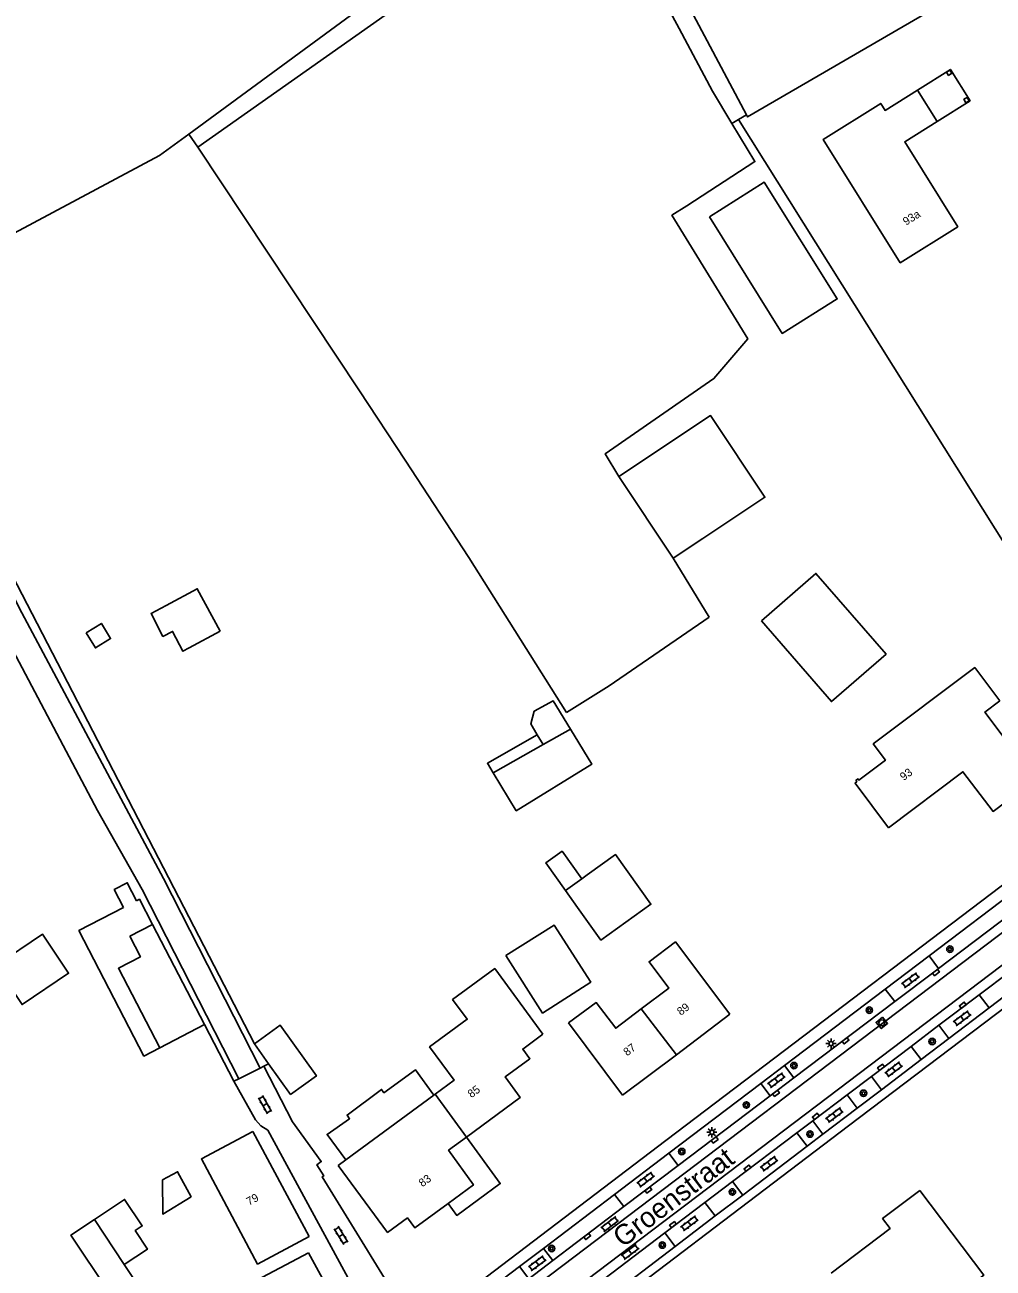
# Model space of a CAD drawing. Extents: x 136000 to 141014, y 402000 to 403500.
# Drawn here: x 138255.5 to 138375.4, y 402987.2 to 403141.2 of the extents above; entities that cross this region are included whole.
import ezdxf

# ---------------------------------------------------------------- set-up
doc = ezdxf.new("R2010")
doc.units = 0
for name, color, linetype in [('gg-afsc-draadraster', 7, 'Continuous'), ('gg-afsc-erfafscheiding', 7, 'Continuous'), ('gg-afsc-muur', 7, 'Continuous'), ('gg-anno-huisnummerreeks BGT', 7, 'Continuous'), ('gg-anno-openbare ruimte label', 7, 'Continuous'), ('gg-bbg-bijgebouw', 7, 'Continuous'), ('gg-bbg-gedigitaliseerde bebouwing', 7, 'Continuous'), ('gg-bbg-gedigitaliseerde bijgebouw', 7, 'Continuous'), ('gg-bbg-hoofdgebouw', 7, 'Continuous'), ('gg-bbg-luifel en loopbrug', 7, 'Continuous'), ('gg-bbg-tussenscheiding', 7, 'Continuous'), ('gg-knt-bronhoudergrens', 7, 'Continuous'), ('gg-knt-onverhard', 7, 'Continuous'), ('gg-knt-verharding', 7, 'Continuous'), ('gg-knt-verharding nz', 7, 'Continuous'), ('gt-grn-groengrens', 7, 'Continuous'), ('gt-grn-vlakafsluiter', 7, 'Continuous'), ('gt-symb-boom', 7, 'Continuous'), ('gt-symb-klinker verharding', 7, 'Continuous'), ('gt-symb-kolk', 7, 'Continuous'), ('gt-symb-lichtmast', 7, 'Continuous'), ('gt-symb-rioolschacht', 7, 'Continuous')]:
    doc.layers.add(name, color=color, linetype=linetype)

# ---------------------------------------------------------------- blocks, each defined once
blk = doc.blocks.new('gt0-KL1')
at = {"layer": 'gt-symb-klinker verharding'}
for p, q in [((-1.15, 0.3), (1.15, 0.3)), ((-1, -0.3), (-1, 0.3)), ((-0.5, 0.3), (-0.5, 0.45)), ((0, -0.3), (0, 0.3)), ((0.5, 0.3), (0.5, 0.45)), ((1, -0.3), (1, 0.3)), ((-1.15, -0.3), (1.15, -0.3)), ((-0.5, -0.45), (-0.5, -0.3)), ((0.5, -0.45), (0.5, -0.3))]:
    blk.add_line(p, q, dxfattribs=at)
blk = doc.blocks.new('gt0-KOLK')
at = {"layer": 'gt-symb-kolk'}
blk.add_lwpolyline([(0, 0), (0.38, 0), (0.38, 0.4), (-0.37, 0.4), (-0.37, 0), (0, 0)], dxfattribs=at)
blk = doc.blocks.new('gt0-BOOM')
at = {"layer": 'gt-symb-boom'}
for radius in [0.4, 0.2]:
    blk.add_circle((0, 0), radius, dxfattribs=at)
blk = doc.blocks.new('gt0-RS')
at = {"layer": 'gt-symb-rioolschacht'}
blk.add_lwpolyline([(-0.5, -0.5), (0.5, -0.5), (0.5, 0.5), (-0.5, 0.5)], close=True, dxfattribs=at)
blk.add_circle((0, 0), 0.375, dxfattribs=at)
blk = doc.blocks.new('gt0-LMAST')
at = {"layer": 'gt-symb-lichtmast'}
for p, q in [((-0.18, 0.17), (-0.45, 0.44)), ((0, 0.25), (0, 0.62)), ((0.17, 0.17), (0.44, 0.44)), ((-0.25, 0), (-0.63, 0)), ((-0.18, -0.18), (-0.45, -0.45)), ((0, -0.25), (0, -0.63)), ((0.44, -0.45), (0.17, -0.18)), ((0.25, 0), (0.62, 0))]:
    blk.add_line(p, q, dxfattribs=at)
blk.add_circle((0, 0), 0.25, dxfattribs=at)

msp = doc.modelspace()

# ---------------------------------------------------------------- linework, layer by layer
at = {"layer": 'gg-afsc-draadraster'}
for p, q in [((138340.27, 403067.86), (138327.87, 403059.32)), ((138327.87, 403059.32), (138322.59, 403056.02))]:
    msp.add_line(p, q, dxfattribs=at)
for points in [[(138425.44, 403176.48), (138353.76, 403134.88), (138345.02, 403129.8), (138344.9, 403130.04)], [(138344.9, 403130.04), (138327.54, 403162.71), (138324.41, 403163.37), (138275.78, 403127.66)], [(138276.91, 403126.05), (138325.85, 403160.56), (138336.53, 403140.75)], [(138336.53, 403140.75), (138340.65, 403132.99), (138343.07, 403128.99)], [(138343.07, 403128.99), (138345.93, 403124.26), (138337.47, 403118.79), (138335.63, 403117.61), (138345.04, 403102.31), (138340.85, 403097.39), (138327.35, 403088.05), (138329.08, 403085.26)], [(138275.78, 403127.66), (138272.15, 403125), (138238.47, 403107.04)], [(138322.59, 403056.02), (138310.47, 403075.23), (138302.6, 403087.29), (138296.94, 403095.87), (138276.91, 403126.05)]]:
    msp.add_lwpolyline(points, dxfattribs=at)
at = {"layer": 'gg-afsc-erfafscheiding'}
msp.add_line((138281.35, 403010.36), (138277.73, 403017.38), dxfattribs=at)
msp.add_lwpolyline([(138237.11, 403106.38), (138251.34, 403077.92), (138283.9, 403015)], dxfattribs=at)
at = {"layer": 'gg-afsc-muur'}
for points in [[(138369.68, 403135.33), (138369.93, 403134.94), (138370.33, 403135.2), (138370.08, 403135.59), (138369.68, 403135.33)], [(138372.05, 403131.55), (138372.45, 403131.79), (138372.21, 403132.2), (138371.81, 403131.97), (138372.05, 403131.55)]]:
    msp.add_lwpolyline(points, dxfattribs=at)
at = {"layer": 'gg-bbg-bijgebouw'}
for p, q in [((138279.66, 403066.12), (138275.83, 403064.04)), ((138271.28, 403029.79), (138268.46, 403028.32)), ((138277.73, 403017.38), (138271.28, 403029.79))]:
    msp.add_line(p, q, dxfattribs=at)
for points in [[(138340.29, 403117.43), (138349.32, 403102.99), (138356.12, 403107.26), (138347.09, 403121.7), (138340.29, 403117.43)], [(138346.73, 403067.38), (138353.48, 403073.26), (138362.17, 403063.27), (138355.41, 403057.39), (138346.73, 403067.38)], [(138272.98, 403069.28), (138276.82, 403071.36), (138279.66, 403066.12)], [(138325.14, 403035.92), (138328.65, 403038.43), (138333.04, 403032.28), (138326.84, 403027.85), (138323.96, 403031.88)], [(138315.04, 403025.93), (138319.62, 403018.82), (138325.58, 403022.66), (138321.06, 403029.69), (138315.04, 403025.93)]]:
    msp.add_lwpolyline(points, dxfattribs=at)
at = {"layer": 'gg-bbg-gedigitaliseerde bebouwing'}
for p, q in [((138306.14, 403008.66), (138295.22, 403000.63)), ((138306.3, 403008.78), (138306.14, 403008.66)), ((138295.22, 403000.63), (138294.29, 402999.94)), ((138269.52, 402985.06), (138267.78, 402987.68))]:
    msp.add_line(p, q, dxfattribs=at)
for points in [[(138376.27, 403057.47), (138373.17, 403061.59), (138360.58, 403052.14), (138362.1, 403050.12), (138358.81, 403047.65), (138358.69, 403047.81), (138358.43, 403047.61), (138358.55, 403047.45), (138358.33, 403047.29), (138362.49, 403041.75)], [(138342.83, 403018.67), (138336.07, 403027.63), (138332.8, 403025.16), (138335.26, 403021.9), (138331.84, 403019.32)], [(138319.65, 403016.2), (138313.68, 403024.33), (138308.46, 403020.49), (138310.27, 403018.04), (138305.62, 403014.62), (138308.65, 403010.5), (138306.3, 403008.78)], [(138331.84, 403019.32), (138328.67, 403016.93), (138326.27, 403020.11), (138322.82, 403017.59)], [(138290.69, 402991.13), (138284.31, 402987.72), (138277.34, 403000.75), (138283.72, 403004.16)], [(138362.36, 402977.34), (138374.28, 402986.35), (138366.35, 402996.85)], [(138270.59, 402977.22), (138261.18, 402991.31), (138264.08, 402993.24)], [(138277.34, 402981.66), (138277.12, 402981.96), (138290.6, 402989.12)]]:
    msp.add_lwpolyline(points, dxfattribs=at)
at = {"layer": 'gg-bbg-gedigitaliseerde bijgebouw'}
for p, q in [((138329.08, 403085.26), (138335.8, 403075.15)), ((138335.8, 403075.15), (138339.46, 403077.58)), ((138319.69, 403052.07), (138318.96, 403053.25)), ((138313.5, 403048.58), (138319.69, 403052.07)), ((138324.48, 403035.45), (138322.44, 403033.99)), ((138325.14, 403035.92), (138324.48, 403035.45)), ((138322.44, 403033.99), (138323.96, 403031.88)), ((138277.73, 403017.38), (138272.17, 403014.5)), ((138285.67, 403012.52), (138283.9, 403015))]:
    msp.add_line(p, q, dxfattribs=at)
for points in [[(138339.46, 403077.58), (138347.16, 403082.69), (138340.44, 403092.81), (138329.08, 403085.26)], [(138272.98, 403069.28), (138271.11, 403068.3), (138272.58, 403065.46), (138273.77, 403066.08), (138275.04, 403063.63), (138275.83, 403064.04)], [(138263.07, 403065.92), (138264.95, 403067.06), (138266.09, 403065.18), (138264.21, 403064.04), (138263.07, 403065.92)], [(138318.96, 403053.25), (138318.14, 403054.64), (138318.59, 403056.18), (138320.91, 403057.49), (138323.07, 403053.98)], [(138323.07, 403053.98), (138325.72, 403049.65), (138316.36, 403043.86), (138313.5, 403048.58)], [(138251.87, 403024.7), (138255.11, 403019.87), (138260.88, 403023.74), (138257.65, 403028.57), (138251.87, 403024.7)], [(138272.17, 403014.5), (138267.05, 403024.36), (138269.78, 403025.78), (138268.46, 403028.32)], [(138283.9, 403015), (138287.11, 403017.3), (138291.6, 403011.03), (138288.39, 403008.73), (138285.67, 403012.52)], [(138272.5, 402998.16), (138274.39, 402999.17), (138276.06, 402996.07), (138272.55, 402993.91), (138272.5, 402998.16)], [(138267.78, 402987.68), (138270.65, 402989.56), (138269.14, 402991.87), (138270.01, 402992.45), (138267.82, 402995.74), (138264.08, 402993.24)]]:
    msp.add_lwpolyline(points, dxfattribs=at)
at = {"layer": 'gg-bbg-hoofdgebouw'}
for p, q in [((138368.49, 403129.23), (138366.06, 403133.11)), ((138329.53, 403008.63), (138322.82, 403017.59)), ((138336.2, 403013.66), (138342.83, 403018.67)), ((138329.53, 403008.63), (138336.2, 403013.66)), ((138290.69, 402991.13), (138283.72, 403004.16))]:
    msp.add_line(p, q, dxfattribs=at)
for points in [[(138368.49, 403129.23), (138364.48, 403126.71), (138371.06, 403116.2), (138363.94, 403111.74), (138354.36, 403126.99), (138361.51, 403131.47), (138362.06, 403130.6), (138366.06, 403133.11)], [(138362.49, 403041.75), (138371.7, 403048.69), (138375.43, 403043.78), (138380.69, 403047.74), (138374.42, 403056.08), (138376.27, 403057.47)], [(138319.65, 403016.2), (138317.15, 403014.36), (138318.04, 403013.15), (138314.97, 403010.9), (138316.84, 403008.36), (138310.17, 403003.46)], [(138307.93, 402995.24), (138311.04, 402997.53), (138307.96, 403001.83), (138310.17, 403003.46)], [(138294.29, 402999.94), (138300.4, 402991.65), (138302.87, 402993.45), (138303.79, 402992.2), (138307.93, 402995.24)], [(138366.35, 402996.85), (138361.75, 402993.37), (138362.68, 402992.14), (138355.37, 402986.6)], [(138290.6, 402989.12), (138294.31, 402982.32), (138281.56, 402975.49)]]:
    msp.add_lwpolyline(points, dxfattribs=at)
at = {"layer": 'gg-bbg-luifel en loopbrug'}
for points in [[(138366.06, 403133.11), (138370.15, 403135.68), (138372.58, 403131.8), (138368.49, 403129.23)], [(138313.5, 403048.58), (138312.78, 403049.76), (138318.96, 403053.25)], [(138322.44, 403033.99), (138320, 403037.41), (138322.03, 403038.86), (138324.48, 403035.45)], [(138269.31, 403032.73), (138268.16, 403034.95), (138266.54, 403034.11), (138267.69, 403031.89)], [(138269.31, 403032.73), (138269.66, 403032.91), (138271.28, 403029.79)], [(138272.17, 403014.5), (138270.22, 403013.49), (138262.16, 403029.02), (138267.69, 403031.89)], [(138306.14, 403008.66), (138303.85, 403011.8), (138299.96, 403008.94), (138299.66, 403009.36), (138295.39, 403006.18), (138295.7, 403005.73), (138292.92, 403003.78), (138295.22, 403000.63)], [(138310.17, 403003.46), (138314.37, 402997.7), (138308.98, 402993.76), (138307.93, 402995.24)]]:
    msp.add_lwpolyline(points, dxfattribs=at)
at = {"layer": 'gg-bbg-tussenscheiding'}
for p, q in [((138319.69, 403052.07), (138323.07, 403053.98)), ((138331.84, 403019.32), (138336.2, 403013.66)), ((138306.3, 403008.78), (138310.17, 403003.46)), ((138264.08, 402993.24), (138267.78, 402987.68))]:
    msp.add_line(p, q, dxfattribs=at)
at = {"layer": 'gg-knt-bronhoudergrens'}
msp.add_line((138340.27, 403067.86), (138335.8, 403075.15), dxfattribs=at)
at = {"layer": 'gg-knt-onverhard'}
for p, q in [((138272.66, 403035.48), (138284.61, 403011.99)), ((138281.99, 403010.68), (138270.01, 403034.13))]:
    msp.add_line(p, q, dxfattribs=at)
for points in [[(138272.66, 403035.48), (138255.09, 403068.38), (138232.09, 403113.96), (138196.41, 403187.72), (138160.38, 403260.51), (138101.58, 403372.62)], [(138270.01, 403034.13), (138264.48, 403043.88), (138252.83, 403065.96)]]:
    msp.add_lwpolyline(points, dxfattribs=at)
at = {"layer": 'gg-knt-verharding'}
for p, q in [((138367.5, 403025.9), (138390.19, 403043.11)), ((138368.69, 403024.34), (138367.5, 403025.9)), ((138377.54, 403023.95), (138373.71, 403021.07)), ((138378.76, 403022.34), (138374.96, 403019.45)), ((138349.57, 403012.31), (138362.08, 403021.79)), ((138368.73, 403017.31), (138373.71, 403021.07)), ((138373.71, 403021.07), (138374.96, 403019.45)), ((138350.73, 403010.78), (138363.25, 403020.24)), ((138365.28, 403014.69), (138368.73, 403017.31)), ((138368.73, 403017.31), (138369.97, 403015.67)), ((138360.35, 403010.96), (138365.28, 403014.69)), ((138365.28, 403014.69), (138366.54, 403013.07)), ((138366.54, 403013.07), (138369.97, 403015.67)), ((138284.61, 403011.99), (138281.99, 403010.68)), ((138285.07, 403012.22), (138284.61, 403011.99)), ((138349.57, 403012.31), (138350.73, 403010.78)), ((138281.99, 403010.68), (138281.35, 403010.36)), ((138335.26, 403001.45), (138346.66, 403010.1)), ((138346.66, 403010.1), (138347.81, 403008.58)), ((138347.81, 403008.58), (138350.73, 403010.78)), ((138357.35, 403008.69), (138360.35, 403010.96)), ((138360.35, 403010.96), (138361.61, 403009.32)), ((138347.81, 403008.58), (138336.42, 402999.93)), ((138353.09, 403005.46), (138357.35, 403008.69)), ((138357.35, 403008.69), (138358.6, 403007.04)), ((138361.61, 403009.32), (138358.6, 403007.04)), ((138351.11, 403003.98), (138353.09, 403005.46)), ((138353.09, 403005.46), (138354.34, 403003.8)), ((138351.11, 403003.98), (138343.14, 402997.95)), ((138352.4, 403002.33), (138351.11, 403003.98)), ((138354.34, 403003.8), (138352.4, 403002.33)), ((138336.42, 402999.93), (138335.26, 403001.45)), ((138336.42, 402999.93), (138329.69, 402994.84)), ((138343.14, 402997.95), (138339.73, 402995.35)), ((138344.44, 402996.28), (138343.14, 402997.95)), ((138328.54, 402996.35), (138319.73, 402989.66)), ((138329.69, 402994.84), (138328.54, 402996.35)), ((138341.01, 402993.69), (138344.44, 402996.28)), ((138329.69, 402994.84), (138320.9, 402988.18)), ((138339.73, 402995.35), (138334.78, 402991.61)), ((138339.73, 402995.35), (138341.01, 402993.69)), ((138317.8, 402978.75), (138334.78, 402991.61)), ((138334.78, 402991.61), (138336.06, 402989.9)), ((138320.9, 402988.18), (138319.73, 402989.66)), ((138317.91, 402985.91), (138316.77, 402987.41)), ((138317.91, 402985.91), (138320.9, 402988.18))]:
    msp.add_line(p, q, dxfattribs=at)
for points in [[(138417.86, 403050.56), (138399.58, 403036.67), (138357.51, 403004.84), (138319.5, 402975.97)], [(138394.73, 403048.38), (138387.4, 403042.84), (138334.89, 403003.04), (138304, 402979.55)], [(138391.38, 403041.53), (138379.19, 403032.28), (138368.69, 403024.34)], [(138368.69, 403024.34), (138368.24, 403023.99), (138363.25, 403020.24)], [(138304, 402979.55), (138292.31, 402998.54), (138292.5, 402998.65), (138291.64, 403000), (138292.19, 403000.42), (138288.62, 403005.34), (138285.07, 403012.22)], [(138300.48, 402976.88), (138285.59, 403004.31), (138284.69, 403004.83), (138284.04, 403005.6), (138281.35, 403010.36)], [(138336.06, 402989.9), (138318.3, 402976.38), (138316.98, 402978.12)], [(138316.77, 402987.41), (138307.78, 402980.63), (138307.68, 402980.76), (138305.57, 402979.07), (138305.64, 402978.94), (138305.36, 402978.73)]]:
    msp.add_lwpolyline(points, dxfattribs=at)
at = {"layer": 'gg-knt-verharding nz'}
for p, q in [((138362.08, 403021.79), (138367.5, 403025.9)), ((138363.25, 403020.24), (138362.08, 403021.79)), ((138369.97, 403015.67), (138374.96, 403019.45)), ((138361.61, 403009.32), (138366.54, 403013.07)), ((138346.66, 403010.1), (138349.57, 403012.31)), ((138354.34, 403003.8), (138358.6, 403007.04)), ((138344.44, 402996.28), (138352.4, 403002.33)), ((138328.54, 402996.35), (138335.26, 403001.45)), ((138341.01, 402993.69), (138336.06, 402989.9)), ((138316.77, 402987.41), (138319.73, 402989.66))]:
    msp.add_line(p, q, dxfattribs=at)
for points in [[(138315.14, 402982.28), (138380.03, 403031.4), (138433.8, 403072.19), (138473.65, 403102.48)], [(138317.07, 402979.72), (138381.84, 403028.77), (138421.5, 403058.88)]]:
    msp.add_lwpolyline(points, dxfattribs=at)
at = {"layer": 'gt-grn-groengrens'}
msp.add_line((138276.91, 403126.05), (138275.78, 403127.66), dxfattribs=at)
at = {"layer": 'gt-grn-vlakafsluiter'}
for p, q in [((138343.88, 403129.46), (138344.9, 403130.04)), ((138343.07, 403128.99), (138343.88, 403129.46)), ((138343.88, 403129.46), (138394.73, 403048.38)), ((138285.07, 403012.22), (138285.67, 403012.52))]:
    msp.add_line(p, q, dxfattribs=at)

# ---------------------------------------------------------------- block references
at = {"layer": 'gt-symb-boom'}
for p in [(138370.09, 403026.73), (138360.1, 403019.17), (138367.88, 403015.3), (138350.76, 403012.31), (138359.38, 403008.88), (138344.86, 403007.43), (138352.75, 403003.83), (138336.86, 403001.66), (138343.13, 402996.66), (138320.74, 402989.66), (138334.45, 402990.08)]:
    msp.add_blockref('gt0-BOOM', p, dxfattribs=at)
at = {"layer": 'gt-symb-klinker verharding'}
for p, rotation in [((138365.2, 403022.88), 36.99589776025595), ((138371.6, 403018.17), 36.99589775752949), ((138363.11, 403011.84), 36.995897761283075), ((138348.59, 403010.49), 36.99589776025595), ((138285.22, 403007.47), -60.71717142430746), ((138355.77, 403006.18), 36.99589775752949), ((138347.68, 403000.15), 36.99589776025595), ((138332.39, 402998.19), 36.99589775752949), ((138327.94, 402992.67), 36.99589775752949), ((138337.81, 402992.77), 36.99589775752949), ((138294.64, 402991.28), 121.59249156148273), ((138330.47, 402989.23), 36.99589775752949), ((138318.95, 402987.82), 36.99589775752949)]:
    msp.add_blockref('gt0-KL1', p, dxfattribs=dict(at, rotation=rotation))
at = {"layer": 'gt-symb-kolk'}
for p, rotation in [((138368.24, 403023.99), -141.61754266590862), ((138371.79, 403019.62), 37.0303896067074), ((138357.04, 403015.54), -142.88931702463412), ((138361.66, 403011.94), 37.0303896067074), ((138348.42, 403009.03), -143.49671701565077), ((138353.59, 403005.85), 37.60353699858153), ((138340.82, 403003.26), -142.71774480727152), ((138345.11, 402999.44), 37.0761203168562), ((138332.61, 402997.04), -142.84362584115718), ((138335.88, 402992.45), 37.030389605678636), ((138325.03, 402991.31), -142.84362584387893)]:
    msp.add_blockref('gt0-KOLK', p, dxfattribs=dict(at, rotation=rotation))
at = {"layer": 'gt-symb-lichtmast'}
for p in [(138355.36, 403015.03), (138340.6, 403004.05)]:
    msp.add_blockref('gt0-LMAST', p, dxfattribs=at)
at = {"layer": 'gt-symb-rioolschacht', "rotation": -140.3558250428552}
msp.add_blockref('gt0-RS', (138361.65, 403017.6), dxfattribs=at)

# ---------------------------------------------------------------- texts
at = {"layer": 'gg-anno-huisnummerreeks BGT'}
for s, rotation, p in [('93a', 32.1, (138364.65, 403116.31)), ('93', 37, (138364.36, 403047.54)), ('89', 37, (138336.74, 403018.46)), ('87', 37.1, (138330.09, 403013.44)), ('85', 36.3, (138310.79, 403008.26)), ('83', 36.3, (138304.72, 402997.23)), ('79', 28.2, (138283.23, 402994.95))]:
    msp.add_text(s, height=1, rotation=rotation, dxfattribs=at).set_placement(p)
at = {"layer": 'gg-anno-openbare ruimte label'}
msp.add_text('Groenstraat', height=2.5, rotation=37.2, dxfattribs=at).set_placement((138329.55, 402989.68))

doc.saveas('drawing.dxf')
